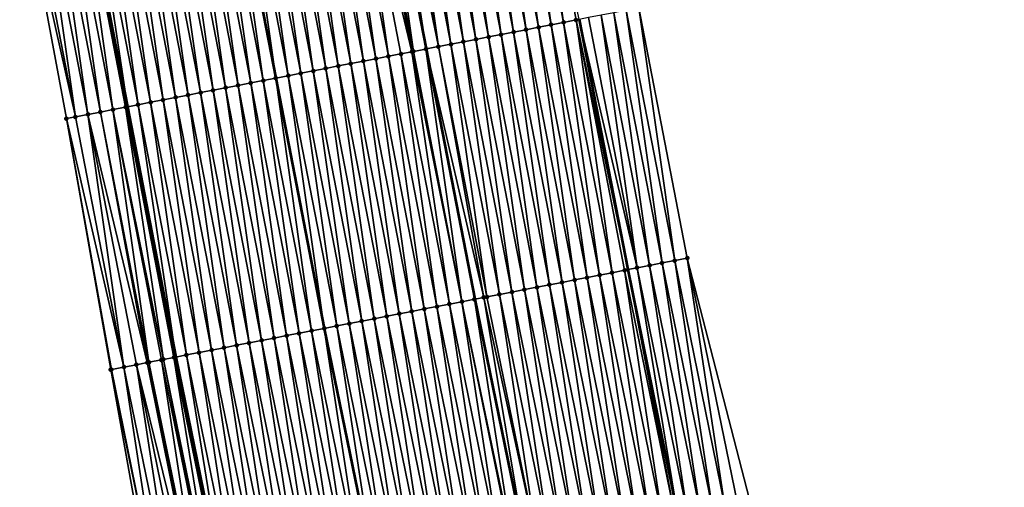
# Model space of a CAD drawing. Header units: feet. Extents: x 2010743 to 2022806, y 818705 to 837694.
# Tile 262 of 531: x 2011586 to 2011663, y 827148 to 827185. Entities that reach past the tile are written whole.
import ezdxf

# ---------------------------------------------------------------- set-up
doc = ezdxf.new("R2010")
doc.units = ezdxf.units.FT
doc.header["$MEASUREMENT"] = 0
for name, color, linetype, lineweight in [('EP_Travel Lane', 172, 'Continuous', 53), ('Road Shots', 141, 'Continuous', 100), ('STRIPING', 60, 'Continuous', 53)]:
    doc.layers.add(name, color=color, linetype=linetype, lineweight=lineweight)
doc.layers.add('I-77-MM17-21_NB-Surface-Border', color=7, linetype='Continuous')
doc.layers.add('I-77-MM17-21_NB-Surface-TIN', color=7, linetype='Continuous')

msp = doc.modelspace()

# ---------------------------------------------------------------- linework, layer by layer
at = {"layer": 'EP_Travel Lane'}
for points in [[(2011590.699, 827197.787, 308.857), (2011594.501, 827178.152, 308.927), (2011598.303, 827158.517, 309.03), (2011602.36, 827138.688, 309.163), (2011606.503, 827119.122, 309.254), (2011610.647, 827099.556, 309.327), (2011614.791, 827079.99, 309.429), (2011619.12, 827060.286, 309.511), (2011623.511, 827040.774, 309.605), (2011627.903, 827021.262, 309.704), (2011632.294, 827001.751, 309.817), (2011636.887, 826982.094, 309.949)], [(2011629.944, 827185.01, 307.612), (2011633.739, 827165.374, 307.692), (2011637.659, 827146.158, 307.79), (2011641.804, 827126.592, 307.878), (2011645.949, 827107.027, 307.952), (2011650.094, 827087.461, 308.005), (2011654.343, 827068.205, 308.069), (2011658.755, 827048.698, 308.168), (2011663.166, 827029.191, 308.301), (2011667.577, 827009.684, 308.413), (2011672.066, 826990.504, 308.543), (2011676.72, 826971.054, 308.692), (2011681.374, 826951.603, 308.812), (2011686.028, 826932.153, 308.937), (2011690.766, 826913.032, 309.066), (2011695.683, 826893.646, 309.207), (2011700.601, 826874.26, 309.296), (2011705.518, 826854.875, 309.43), (2011710.613, 826835.869, 309.57), (2011715.809, 826816.556, 309.724), (2011721.005, 826797.243, 309.898), (2011726.201, 826777.931, 310.083), (2011731.536, 826758.927, 310.227), (2011736.96, 826739.678, 310.427)]]:
    msp.add_polyline3d(points, dxfattribs=at)
at = {"layer": 'I-77-MM17-21_NB-Surface-Border', "color": 3, "linetype": 'Continuous', "lineweight": -3}
for points in [[(2011631.301, 826980.758, 310.149), (2011627.126, 827000.589, 310.004), (2011622.495, 827020.046, 309.922), (2011617.872, 827039.506, 309.841), (2011613.579, 827059.04, 309.745), (2011609.284, 827078.825, 309.672), (2011605.03, 827098.367, 309.588), (2011600.798, 827117.914, 309.5), (2011596.779, 827137.507, 309.381), (2011593.201, 827157.53, 309.212), (2011589.723, 827177.227, 309.091), (2011586.054, 827196.888, 309.034)], [(2011634.606, 827185.912, 307.44), (2011638.408, 827166.277, 307.495), (2011643.299, 827147.352, 307.569), (2011647.443, 827127.786, 307.65), (2011651.587, 827108.22, 307.729), (2011655.731, 827088.654, 307.831), (2011659.95, 827069.466, 307.927), (2011663.365, 827049.735, 308.039), (2011667.756, 827030.223, 308.135), (2011670.196, 827010.273, 308.303), (2011675.644, 826991.36, 308.422), (2011680.299, 826971.91, 308.562), (2011685.927, 826952.692, 308.625), (2011690.582, 826933.242, 308.735), (2011695.31, 826914.183, 308.854), (2011701.196, 826895.043, 308.969), (2011706.113, 826875.657, 309.056), (2011711.03, 826856.271, 309.201), (2011716.1, 826837.343, 309.366), (2011720.33, 826817.771, 309.541), (2011725.526, 826798.459, 309.729), (2011730.722, 826779.146, 309.93), (2011735.081, 826759.925, 310.12), (2011740.505, 826740.675, 310.332)]]:
    msp.add_polyline3d(points, dxfattribs=at)
at = {"layer": 'I-77-MM17-21_NB-Surface-TIN', "color": 128, "linetype": 'Continuous', "lineweight": -3}
for points in [[(2011627.733, 827184.583, 307.709), (2011624.913, 827204.408, 307.6), (2011623.931, 827204.218, 307.64)], [(2011628.715, 827184.773, 307.668), (2011625.895, 827204.598, 307.559), (2011624.913, 827204.408, 307.6)], [(2011627.733, 827184.583, 307.709), (2011628.715, 827184.773, 307.668), (2011624.913, 827204.408, 307.6)], [(2011629.697, 827184.963, 307.62), (2011629.944, 827185.01, 307.612), (2011625.895, 827204.598, 307.559)], [(2011628.715, 827184.773, 307.668), (2011629.697, 827184.963, 307.62), (2011625.895, 827204.598, 307.559)], [(2011623.806, 827183.823, 307.859), (2011620.986, 827203.648, 307.755), (2011620.004, 827203.458, 307.789)], [(2011624.788, 827184.013, 307.825), (2011621.968, 827203.838, 307.719), (2011620.986, 827203.648, 307.755)], [(2011623.806, 827183.823, 307.859), (2011624.788, 827184.013, 307.825), (2011620.986, 827203.648, 307.755)], [(2011625.77, 827184.203, 307.788), (2011622.949, 827204.028, 307.679), (2011621.968, 827203.838, 307.719)], [(2011624.788, 827184.013, 307.825), (2011625.77, 827184.203, 307.788), (2011621.968, 827203.838, 307.719)], [(2011626.752, 827184.393, 307.748), (2011623.931, 827204.218, 307.64), (2011622.949, 827204.028, 307.679)], [(2011625.77, 827184.203, 307.788), (2011626.752, 827184.393, 307.748), (2011622.949, 827204.028, 307.679)], [(2011626.752, 827184.393, 307.748), (2011627.733, 827184.583, 307.709), (2011623.931, 827204.218, 307.64)], [(2011619.879, 827183.063, 308.008), (2011617.059, 827202.888, 307.893), (2011616.077, 827202.698, 307.933)], [(2011620.861, 827183.253, 307.969), (2011618.04, 827203.078, 307.856), (2011617.059, 827202.888, 307.893)], [(2011619.879, 827183.063, 308.008), (2011620.861, 827183.253, 307.969), (2011617.059, 827202.888, 307.893)], [(2011621.843, 827183.443, 307.933), (2011619.022, 827203.268, 307.822), (2011618.04, 827203.078, 307.856)], [(2011620.861, 827183.253, 307.969), (2011621.843, 827183.443, 307.933), (2011618.04, 827203.078, 307.856)], [(2011622.824, 827183.633, 307.895), (2011620.004, 827203.458, 307.789), (2011619.022, 827203.268, 307.822)], [(2011621.843, 827183.443, 307.933), (2011622.824, 827183.633, 307.895), (2011619.022, 827203.268, 307.822)], [(2011622.824, 827183.633, 307.895), (2011623.806, 827183.823, 307.859), (2011620.004, 827203.458, 307.789)], [(2011616.817, 827182.47, 308.136), (2011613.132, 827202.128, 308.045), (2011612.15, 827201.938, 308.08)], [(2011616.934, 827182.493, 308.132), (2011614.113, 827202.318, 308.011), (2011613.132, 827202.128, 308.045)], [(2011616.817, 827182.47, 308.136), (2011616.934, 827182.493, 308.132), (2011613.132, 827202.128, 308.045)], [(2011617.915, 827182.683, 308.094), (2011614.125, 827202.32, 308.011), (2011614.113, 827202.318, 308.011)], [(2011616.934, 827182.493, 308.132), (2011617.915, 827182.683, 308.094), (2011614.113, 827202.318, 308.011)], [(2011614.849, 827202.46, 307.987), (2011614.125, 827202.32, 308.011), (2011617.941, 827182.688, 308.093)], [(2011617.915, 827182.683, 308.094), (2011617.941, 827182.688, 308.093), (2011614.125, 827202.32, 308.011)], [(2011618.897, 827182.873, 308.055), (2011615.095, 827202.508, 307.977), (2011614.849, 827202.46, 307.987)], [(2011618.897, 827182.873, 308.055), (2011614.849, 827202.46, 307.987), (2011617.941, 827182.688, 308.093)], [(2011618.897, 827182.873, 308.055), (2011616.077, 827202.698, 307.933), (2011615.095, 827202.508, 307.977)], [(2011618.897, 827182.873, 308.055), (2011619.879, 827183.063, 308.008), (2011616.077, 827202.698, 307.933)], [(2011611.043, 827181.353, 308.332), (2011608.223, 827201.178, 308.214), (2011607.241, 827200.988, 308.246)], [(2011612.025, 827181.543, 308.299), (2011609.204, 827201.368, 308.178), (2011608.223, 827201.178, 308.214)], [(2011611.043, 827181.353, 308.332), (2011612.025, 827181.543, 308.299), (2011608.223, 827201.178, 308.214)], [(2011613.007, 827181.733, 308.263), (2011610.186, 827201.558, 308.143), (2011609.204, 827201.368, 308.178)], [(2011612.025, 827181.543, 308.299), (2011613.007, 827181.733, 308.263), (2011609.204, 827201.368, 308.178)], [(2011613.988, 827181.923, 308.23), (2011611.168, 827201.748, 308.11), (2011610.186, 827201.558, 308.143)], [(2011613.007, 827181.733, 308.263), (2011613.988, 827181.923, 308.23), (2011610.186, 827201.558, 308.143)], [(2011614.97, 827182.113, 308.194), (2011612.15, 827201.938, 308.08), (2011611.168, 827201.748, 308.11)], [(2011613.988, 827181.923, 308.23), (2011614.97, 827182.113, 308.194), (2011611.168, 827201.748, 308.11)], [(2011615.952, 827182.303, 308.163), (2011616.817, 827182.47, 308.136), (2011612.15, 827201.938, 308.08)], [(2011614.97, 827182.113, 308.194), (2011615.952, 827182.303, 308.163), (2011612.15, 827201.938, 308.08)], [(2011607.116, 827180.593, 308.488), (2011604.295, 827200.418, 308.357), (2011603.314, 827200.228, 308.4)], [(2011608.098, 827180.783, 308.442), (2011605.277, 827200.608, 308.317), (2011604.295, 827200.418, 308.357)], [(2011607.116, 827180.593, 308.488), (2011608.098, 827180.783, 308.442), (2011604.295, 827200.418, 308.357)], [(2011609.079, 827180.973, 308.403), (2011606.259, 827200.798, 308.279), (2011605.277, 827200.608, 308.317)], [(2011608.098, 827180.783, 308.442), (2011609.079, 827180.973, 308.403), (2011605.277, 827200.608, 308.317)], [(2011610.061, 827181.163, 308.367), (2011607.241, 827200.988, 308.246), (2011606.259, 827200.798, 308.279)], [(2011609.079, 827180.973, 308.403), (2011610.061, 827181.163, 308.367), (2011606.259, 827200.798, 308.279)], [(2011610.061, 827181.163, 308.367), (2011611.043, 827181.353, 308.332), (2011607.241, 827200.988, 308.246)], [(2011603.189, 827179.833, 308.622), (2011600.368, 827199.658, 308.505), (2011599.387, 827199.468, 308.544)], [(2011604.17, 827180.023, 308.587), (2011601.35, 827199.848, 308.469), (2011600.368, 827199.658, 308.505)], [(2011603.189, 827179.833, 308.622), (2011604.17, 827180.023, 308.587), (2011600.368, 827199.658, 308.505)], [(2011605.152, 827180.213, 308.553), (2011602.332, 827200.038, 308.432), (2011601.35, 827199.848, 308.469)], [(2011604.17, 827180.023, 308.587), (2011605.152, 827180.213, 308.553), (2011601.35, 827199.848, 308.469)], [(2011603.314, 827200.228, 308.4), (2011602.332, 827200.038, 308.432), (2011606.134, 827180.403, 308.52)], [(2011605.152, 827180.213, 308.553), (2011606.134, 827180.403, 308.52), (2011602.332, 827200.038, 308.432)], [(2011607.116, 827180.593, 308.488), (2011603.314, 827200.228, 308.4), (2011606.134, 827180.403, 308.52)], [(2011599.262, 827179.073, 308.759), (2011596.441, 827198.898, 308.655), (2011595.459, 827198.708, 308.689)], [(2011600.243, 827179.263, 308.727), (2011597.423, 827199.088, 308.619), (2011596.441, 827198.898, 308.655)], [(2011599.262, 827179.073, 308.759), (2011600.243, 827179.263, 308.727), (2011596.441, 827198.898, 308.655)], [(2011601.225, 827179.453, 308.692), (2011598.405, 827199.278, 308.582), (2011597.423, 827199.088, 308.619)], [(2011600.243, 827179.263, 308.727), (2011601.225, 827179.453, 308.692), (2011597.423, 827199.088, 308.619)], [(2011602.207, 827179.643, 308.658), (2011599.387, 827199.468, 308.544), (2011598.405, 827199.278, 308.582)], [(2011601.225, 827179.453, 308.692), (2011602.207, 827179.643, 308.658), (2011598.405, 827199.278, 308.582)], [(2011602.207, 827179.643, 308.658), (2011603.189, 827179.833, 308.622), (2011599.387, 827199.468, 308.544)], [(2011595.334, 827178.313, 308.903), (2011592.514, 827198.138, 308.803), (2011591.532, 827197.948, 308.835)], [(2011596.316, 827178.503, 308.866), (2011593.496, 827198.328, 308.761), (2011592.514, 827198.138, 308.803)], [(2011595.334, 827178.313, 308.903), (2011596.316, 827178.503, 308.866), (2011592.514, 827198.138, 308.803)], [(2011597.298, 827178.693, 308.831), (2011594.478, 827198.518, 308.723), (2011593.496, 827198.328, 308.761)], [(2011596.316, 827178.503, 308.866), (2011597.298, 827178.693, 308.831), (2011593.496, 827198.328, 308.761)], [(2011598.28, 827178.883, 308.795), (2011595.459, 827198.708, 308.689), (2011594.478, 827198.518, 308.723)], [(2011597.298, 827178.693, 308.831), (2011598.28, 827178.883, 308.795), (2011594.478, 827198.518, 308.723)], [(2011598.28, 827178.883, 308.795), (2011599.262, 827179.073, 308.759), (2011595.459, 827198.708, 308.689)], [(2011591.407, 827177.553, 309.035), (2011588.587, 827197.379, 308.935), (2011587.605, 827197.189, 308.977)], [(2011592.389, 827177.743, 308.999), (2011589.569, 827197.569, 308.898), (2011588.587, 827197.379, 308.935)], [(2011591.407, 827177.553, 309.035), (2011592.389, 827177.743, 308.999), (2011588.587, 827197.379, 308.935)], [(2011593.371, 827177.933, 308.968), (2011590.55, 827197.758, 308.861), (2011589.569, 827197.569, 308.898)], [(2011592.389, 827177.743, 308.999), (2011593.371, 827177.933, 308.968), (2011589.569, 827197.569, 308.898)], [(2011594.353, 827178.123, 308.931), (2011590.699, 827197.787, 308.857), (2011590.55, 827197.758, 308.861)], [(2011593.371, 827177.933, 308.968), (2011594.353, 827178.123, 308.931), (2011590.55, 827197.758, 308.861)], [(2011591.532, 827197.948, 308.835), (2011590.699, 827197.787, 308.857), (2011594.501, 827178.152, 308.927)], [(2011594.353, 827178.123, 308.931), (2011594.501, 827178.152, 308.927), (2011590.699, 827197.787, 308.857)], [(2011595.334, 827178.313, 308.903), (2011591.532, 827197.948, 308.835), (2011594.501, 827178.152, 308.927)], [(2011590.425, 827177.363, 309.066), (2011586.623, 827196.999, 309.012), (2011586.054, 827196.888, 309.034)], [(2011590.425, 827177.363, 309.066), (2011586.054, 827196.888, 309.034), (2011589.723, 827177.227, 309.091)], [(2011590.425, 827177.363, 309.066), (2011587.605, 827197.189, 308.977), (2011586.623, 827196.999, 309.012)], [(2011590.425, 827177.363, 309.066), (2011591.407, 827177.553, 309.035), (2011587.605, 827197.189, 308.977)], [(2011637.426, 827166.087, 307.54), (2011634.606, 827185.912, 307.44), (2011633.624, 827185.722, 307.486)], [(2011637.426, 827166.087, 307.54), (2011638.408, 827166.277, 307.495), (2011634.606, 827185.912, 307.44)], [(2011632.517, 827165.137, 307.753), (2011629.697, 827184.963, 307.62), (2011628.715, 827184.773, 307.668)], [(2011629.697, 827184.963, 307.62), (2011633.739, 827165.374, 307.692), (2011629.944, 827185.01, 307.612)], [(2011633.499, 827165.327, 307.699), (2011633.739, 827165.374, 307.692), (2011629.697, 827184.963, 307.62)], [(2011632.517, 827165.137, 307.753), (2011633.499, 827165.327, 307.699), (2011629.697, 827184.963, 307.62)], [(2011634.481, 827165.517, 307.67), (2011630.679, 827185.153, 307.588), (2011629.944, 827185.01, 307.612)], [(2011634.481, 827165.517, 307.67), (2011629.944, 827185.01, 307.612), (2011633.739, 827165.374, 307.692)], [(2011634.481, 827165.517, 307.67), (2011631.661, 827185.343, 307.556), (2011630.679, 827185.153, 307.588)], [(2011635.463, 827165.707, 307.627), (2011632.642, 827185.532, 307.521), (2011631.661, 827185.343, 307.556)], [(2011634.481, 827165.517, 307.67), (2011635.463, 827165.707, 307.627), (2011631.661, 827185.343, 307.556)], [(2011636.444, 827165.897, 307.584), (2011633.624, 827185.722, 307.486), (2011632.642, 827185.532, 307.521)], [(2011635.463, 827165.707, 307.627), (2011636.444, 827165.897, 307.584), (2011632.642, 827185.532, 307.521)], [(2011636.444, 827165.897, 307.584), (2011637.426, 827166.087, 307.54), (2011633.624, 827185.722, 307.486)], [(2011628.59, 827164.378, 307.91), (2011625.77, 827184.203, 307.788), (2011624.788, 827184.013, 307.825)], [(2011629.572, 827164.568, 307.874), (2011626.752, 827184.393, 307.748), (2011625.77, 827184.203, 307.788)], [(2011628.59, 827164.378, 307.91), (2011629.572, 827164.568, 307.874), (2011625.77, 827184.203, 307.788)], [(2011630.554, 827164.758, 307.835), (2011627.733, 827184.583, 307.709), (2011626.752, 827184.393, 307.748)], [(2011629.572, 827164.568, 307.874), (2011630.554, 827164.758, 307.835), (2011626.752, 827184.393, 307.748)], [(2011631.536, 827164.948, 307.795), (2011628.715, 827184.773, 307.668), (2011627.733, 827184.583, 307.709)], [(2011630.554, 827164.758, 307.835), (2011631.536, 827164.948, 307.795), (2011627.733, 827184.583, 307.709)], [(2011631.536, 827164.948, 307.795), (2011632.517, 827165.137, 307.753), (2011628.715, 827184.773, 307.668)], [(2011624.663, 827163.618, 308.06), (2011621.843, 827183.443, 307.933), (2011620.861, 827183.253, 307.969)], [(2011625.645, 827163.808, 308.021), (2011622.824, 827183.633, 307.895), (2011621.843, 827183.443, 307.933)], [(2011624.663, 827163.618, 308.06), (2011625.645, 827163.808, 308.021), (2011621.843, 827183.443, 307.933)], [(2011626.627, 827163.998, 307.978), (2011623.806, 827183.823, 307.859), (2011622.824, 827183.633, 307.895)], [(2011625.645, 827163.808, 308.021), (2011626.627, 827163.998, 307.978), (2011622.824, 827183.633, 307.895)], [(2011627.608, 827164.188, 307.945), (2011624.788, 827184.013, 307.825), (2011623.806, 827183.823, 307.859)], [(2011626.627, 827163.998, 307.978), (2011627.608, 827164.188, 307.945), (2011623.806, 827183.823, 307.859)], [(2011627.608, 827164.188, 307.945), (2011628.59, 827164.378, 307.91), (2011624.788, 827184.013, 307.825)], [(2011620.736, 827162.858, 308.23), (2011617.915, 827182.683, 308.094), (2011616.934, 827182.493, 308.132)], [(2011621.718, 827163.048, 308.188), (2011617.941, 827182.688, 308.093), (2011617.915, 827182.683, 308.094)], [(2011620.736, 827162.858, 308.23), (2011621.718, 827163.048, 308.188), (2011617.915, 827182.683, 308.094)], [(2011622.449, 827163.189, 308.165), (2011618.897, 827182.873, 308.055), (2011617.941, 827182.688, 308.093)], [(2011622.449, 827163.189, 308.165), (2011617.941, 827182.688, 308.093), (2011621.757, 827163.055, 308.187)], [(2011621.718, 827163.048, 308.188), (2011621.757, 827163.055, 308.187), (2011617.941, 827182.688, 308.093)], [(2011622.699, 827163.238, 308.154), (2011619.879, 827183.063, 308.008), (2011618.897, 827182.873, 308.055)], [(2011622.449, 827163.189, 308.165), (2011622.699, 827163.238, 308.154), (2011618.897, 827182.873, 308.055)], [(2011623.681, 827163.428, 308.101), (2011620.861, 827183.253, 307.969), (2011619.879, 827183.063, 308.008)], [(2011622.699, 827163.238, 308.154), (2011623.681, 827163.428, 308.101), (2011619.879, 827183.063, 308.008)], [(2011623.681, 827163.428, 308.101), (2011624.663, 827163.618, 308.06), (2011620.861, 827183.253, 307.969)], [(2011616.809, 827162.098, 308.364), (2011613.988, 827181.923, 308.23), (2011613.007, 827181.733, 308.263)], [(2011617.79, 827162.288, 308.329), (2011614.97, 827182.113, 308.194), (2011613.988, 827181.923, 308.23)], [(2011616.809, 827162.098, 308.364), (2011617.79, 827162.288, 308.329), (2011613.988, 827181.923, 308.23)], [(2011618.772, 827162.478, 308.293), (2011615.952, 827182.303, 308.163), (2011614.97, 827182.113, 308.194)], [(2011617.79, 827162.288, 308.329), (2011618.772, 827162.478, 308.293), (2011614.97, 827182.113, 308.194)], [(2011619.754, 827162.668, 308.263), (2011616.817, 827182.47, 308.136), (2011615.952, 827182.303, 308.163)], [(2011618.772, 827162.478, 308.293), (2011619.754, 827162.668, 308.263), (2011615.952, 827182.303, 308.163)], [(2011620.736, 827162.858, 308.23), (2011616.934, 827182.493, 308.132), (2011616.817, 827182.47, 308.136)], [(2011619.754, 827162.668, 308.263), (2011620.736, 827162.858, 308.23), (2011616.817, 827182.47, 308.136)], [(2011612.882, 827161.338, 308.504), (2011610.061, 827181.163, 308.367), (2011609.079, 827180.973, 308.403)], [(2011613.863, 827161.528, 308.466), (2011611.043, 827181.353, 308.332), (2011610.061, 827181.163, 308.367)], [(2011612.882, 827161.338, 308.504), (2011613.863, 827161.528, 308.466), (2011610.061, 827181.163, 308.367)], [(2011614.845, 827161.718, 308.433), (2011612.025, 827181.543, 308.299), (2011611.043, 827181.353, 308.332)], [(2011613.863, 827161.528, 308.466), (2011614.845, 827161.718, 308.433), (2011611.043, 827181.353, 308.332)], [(2011615.827, 827161.908, 308.403), (2011613.007, 827181.733, 308.263), (2011612.025, 827181.543, 308.299)], [(2011614.845, 827161.718, 308.433), (2011615.827, 827161.908, 308.403), (2011612.025, 827181.543, 308.299)], [(2011615.827, 827161.908, 308.403), (2011616.809, 827162.098, 308.364), (2011613.007, 827181.733, 308.263)], [(2011608.954, 827160.578, 308.656), (2011606.134, 827180.403, 308.52), (2011605.152, 827180.213, 308.553)], [(2011607.116, 827180.593, 308.488), (2011606.134, 827180.403, 308.52), (2011609.936, 827160.768, 308.62)], [(2011608.954, 827160.578, 308.656), (2011609.936, 827160.768, 308.62), (2011606.134, 827180.403, 308.52)], [(2011610.918, 827160.958, 308.59), (2011608.098, 827180.783, 308.442), (2011607.116, 827180.593, 308.488)], [(2011610.918, 827160.958, 308.59), (2011607.116, 827180.593, 308.488), (2011609.936, 827160.768, 308.62)], [(2011611.9, 827161.148, 308.543), (2011609.079, 827180.973, 308.403), (2011608.098, 827180.783, 308.442)], [(2011610.918, 827160.958, 308.59), (2011611.9, 827161.148, 308.543), (2011608.098, 827180.783, 308.442)], [(2011611.9, 827161.148, 308.543), (2011612.882, 827161.338, 308.504), (2011609.079, 827180.973, 308.403)], [(2011605.027, 827159.818, 308.795), (2011602.207, 827179.643, 308.658), (2011601.225, 827179.453, 308.692)], [(2011606.009, 827160.008, 308.76), (2011603.189, 827179.833, 308.622), (2011602.207, 827179.643, 308.658)], [(2011605.027, 827159.818, 308.795), (2011606.009, 827160.008, 308.76), (2011602.207, 827179.643, 308.658)], [(2011606.991, 827160.198, 308.725), (2011604.17, 827180.023, 308.587), (2011603.189, 827179.833, 308.622)], [(2011606.009, 827160.008, 308.76), (2011606.991, 827160.198, 308.725), (2011603.189, 827179.833, 308.622)], [(2011607.973, 827160.388, 308.687), (2011605.152, 827180.213, 308.553), (2011604.17, 827180.023, 308.587)], [(2011606.991, 827160.198, 308.725), (2011607.973, 827160.388, 308.687), (2011604.17, 827180.023, 308.587)], [(2011607.973, 827160.388, 308.687), (2011608.954, 827160.578, 308.656), (2011605.152, 827180.213, 308.553)], [(2011601.1, 827159.058, 308.931), (2011598.28, 827178.883, 308.795), (2011597.298, 827178.693, 308.831)], [(2011602.082, 827159.248, 308.896), (2011599.262, 827179.073, 308.759), (2011598.28, 827178.883, 308.795)], [(2011601.1, 827159.058, 308.931), (2011602.082, 827159.248, 308.896), (2011598.28, 827178.883, 308.795)], [(2011603.064, 827159.438, 308.859), (2011600.243, 827179.263, 308.727), (2011599.262, 827179.073, 308.759)], [(2011602.082, 827159.248, 308.896), (2011603.064, 827159.438, 308.859), (2011599.262, 827179.073, 308.759)], [(2011604.045, 827159.628, 308.828), (2011601.225, 827179.453, 308.692), (2011600.243, 827179.263, 308.727)], [(2011603.064, 827159.438, 308.859), (2011604.045, 827159.628, 308.828), (2011600.243, 827179.263, 308.727)], [(2011604.045, 827159.628, 308.828), (2011605.027, 827159.818, 308.795), (2011601.225, 827179.453, 308.692)], [(2011597.323, 827158.327, 309.063), (2011594.353, 827178.123, 308.931), (2011593.371, 827177.933, 308.968)], [(2011598.155, 827158.488, 309.035), (2011594.501, 827178.152, 308.927), (2011594.353, 827178.123, 308.931)], [(2011597.323, 827158.327, 309.063), (2011598.155, 827158.488, 309.035), (2011594.353, 827178.123, 308.931)], [(2011595.334, 827178.313, 308.903), (2011594.501, 827178.152, 308.927), (2011598.303, 827158.517, 309.03)], [(2011598.155, 827158.488, 309.035), (2011598.303, 827158.517, 309.03), (2011594.501, 827178.152, 308.927)], [(2011599.137, 827158.678, 309.007), (2011596.316, 827178.503, 308.866), (2011595.334, 827178.313, 308.903)], [(2011599.137, 827158.678, 309.007), (2011595.334, 827178.313, 308.903), (2011598.303, 827158.517, 309.03)], [(2011600.118, 827158.868, 308.971), (2011597.298, 827178.693, 308.831), (2011596.316, 827178.503, 308.866)], [(2011599.137, 827158.678, 309.007), (2011600.118, 827158.868, 308.971), (2011596.316, 827178.503, 308.866)], [(2011600.118, 827158.868, 308.971), (2011601.1, 827159.058, 308.931), (2011597.298, 827178.693, 308.831)], [(2011594.228, 827157.728, 309.175), (2011590.425, 827177.363, 309.066), (2011589.723, 827177.227, 309.091)], [(2011594.228, 827157.728, 309.175), (2011591.407, 827177.553, 309.035), (2011590.425, 827177.363, 309.066)], [(2011596.058, 827158.082, 309.106), (2011592.389, 827177.743, 308.999), (2011591.407, 827177.553, 309.035)], [(2011594.228, 827157.728, 309.175), (2011595.209, 827157.918, 309.146), (2011591.407, 827177.553, 309.035)], [(2011595.209, 827157.918, 309.146), (2011596.058, 827158.082, 309.106), (2011591.407, 827177.553, 309.035)], [(2011596.191, 827158.108, 309.099), (2011593.371, 827177.933, 308.968), (2011592.389, 827177.743, 308.999)], [(2011596.058, 827158.082, 309.106), (2011596.191, 827158.108, 309.099), (2011592.389, 827177.743, 308.999)], [(2011596.191, 827158.108, 309.099), (2011597.173, 827158.298, 309.065), (2011593.371, 827177.933, 308.968)], [(2011597.173, 827158.298, 309.065), (2011597.323, 827158.327, 309.063), (2011593.371, 827177.933, 308.968)], [(2011593.246, 827157.538, 309.21), (2011589.723, 827177.227, 309.091), (2011593.201, 827157.53, 309.212)], [(2011593.246, 827157.538, 309.21), (2011594.228, 827157.728, 309.175), (2011589.723, 827177.227, 309.091)], [(2011638.407, 827146.316, 307.767), (2011635.463, 827165.707, 307.627), (2011634.481, 827165.517, 307.67)], [(2011639.386, 827146.523, 307.736), (2011636.444, 827165.897, 307.584), (2011635.463, 827165.707, 307.627)], [(2011638.407, 827146.316, 307.767), (2011639.386, 827146.523, 307.736), (2011635.463, 827165.707, 307.627)], [(2011640.364, 827146.73, 307.697), (2011637.426, 827166.087, 307.54), (2011636.444, 827165.897, 307.584)], [(2011639.386, 827146.523, 307.736), (2011640.364, 827146.73, 307.697), (2011636.444, 827165.897, 307.584)], [(2011641.342, 827146.937, 307.649), (2011638.408, 827166.277, 307.495), (2011637.426, 827166.087, 307.54)], [(2011640.364, 827146.73, 307.697), (2011641.342, 827146.937, 307.649), (2011637.426, 827166.087, 307.54)], [(2011641.342, 827146.937, 307.649), (2011642.321, 827147.144, 307.609), (2011638.408, 827166.277, 307.495)], [(2011642.321, 827147.144, 307.609), (2011643.299, 827147.352, 307.569), (2011638.408, 827166.277, 307.495)], [(2011634.494, 827145.488, 307.924), (2011631.536, 827164.948, 307.795), (2011630.554, 827164.758, 307.835)], [(2011635.472, 827145.695, 307.88), (2011632.517, 827165.137, 307.753), (2011631.536, 827164.948, 307.795)], [(2011634.494, 827145.488, 307.924), (2011635.472, 827145.695, 307.88), (2011631.536, 827164.948, 307.795)], [(2011636.451, 827145.902, 307.84), (2011633.499, 827165.327, 307.699), (2011632.517, 827165.137, 307.753)], [(2011635.472, 827145.695, 307.88), (2011636.451, 827145.902, 307.84), (2011632.517, 827165.137, 307.753)], [(2011637.429, 827146.109, 307.797), (2011633.739, 827165.374, 307.692), (2011633.499, 827165.327, 307.699)], [(2011636.451, 827145.902, 307.84), (2011637.429, 827146.109, 307.797), (2011633.499, 827165.327, 307.699)], [(2011634.481, 827165.517, 307.67), (2011633.739, 827165.374, 307.692), (2011637.659, 827146.158, 307.79)], [(2011637.429, 827146.109, 307.797), (2011637.659, 827146.158, 307.79), (2011633.739, 827165.374, 307.692)], [(2011638.407, 827146.316, 307.767), (2011634.481, 827165.517, 307.67), (2011637.659, 827146.158, 307.79)], [(2011630.581, 827144.66, 308.064), (2011627.608, 827164.188, 307.945), (2011626.627, 827163.998, 307.978)], [(2011631.559, 827144.867, 308.029), (2011628.59, 827164.378, 307.91), (2011627.608, 827164.188, 307.945)], [(2011630.581, 827144.66, 308.064), (2011631.559, 827144.867, 308.029), (2011627.608, 827164.188, 307.945)], [(2011632.537, 827145.074, 307.995), (2011629.572, 827164.568, 307.874), (2011628.59, 827164.378, 307.91)], [(2011631.559, 827144.867, 308.029), (2011632.537, 827145.074, 307.995), (2011628.59, 827164.378, 307.91)], [(2011633.516, 827145.281, 307.958), (2011630.554, 827164.758, 307.835), (2011629.572, 827164.568, 307.874)], [(2011632.537, 827145.074, 307.995), (2011633.516, 827145.281, 307.958), (2011629.572, 827164.568, 307.874)], [(2011633.516, 827145.281, 307.958), (2011634.494, 827145.488, 307.924), (2011630.554, 827164.758, 307.835)], [(2011626.667, 827143.832, 308.232), (2011623.681, 827163.428, 308.101), (2011622.699, 827163.238, 308.154)], [(2011627.646, 827144.039, 308.18), (2011624.663, 827163.618, 308.06), (2011623.681, 827163.428, 308.101)], [(2011626.667, 827143.832, 308.232), (2011627.646, 827144.039, 308.18), (2011623.681, 827163.428, 308.101)], [(2011628.624, 827144.246, 308.141), (2011625.645, 827163.808, 308.021), (2011624.663, 827163.618, 308.06)], [(2011627.646, 827144.039, 308.18), (2011628.624, 827144.246, 308.141), (2011624.663, 827163.618, 308.06)], [(2011629.602, 827144.453, 308.105), (2011626.627, 827163.998, 307.978), (2011625.645, 827163.808, 308.021)], [(2011628.624, 827144.246, 308.141), (2011629.602, 827144.453, 308.105), (2011625.645, 827163.808, 308.021)], [(2011629.602, 827144.453, 308.105), (2011630.581, 827144.66, 308.064), (2011626.627, 827163.998, 307.978)], [(2011622.754, 827143.004, 308.379), (2011619.754, 827162.668, 308.263), (2011618.772, 827162.478, 308.293)], [(2011623.732, 827143.211, 308.347), (2011620.736, 827162.858, 308.23), (2011619.754, 827162.668, 308.263)], [(2011622.754, 827143.004, 308.379), (2011623.732, 827143.211, 308.347), (2011619.754, 827162.668, 308.263)], [(2011624.79, 827143.435, 308.311), (2011621.718, 827163.048, 308.188), (2011620.736, 827162.858, 308.23)], [(2011623.732, 827143.211, 308.347), (2011624.711, 827143.418, 308.314), (2011620.736, 827162.858, 308.23)], [(2011624.711, 827143.418, 308.314), (2011624.79, 827143.435, 308.311), (2011620.736, 827162.858, 308.23)], [(2011625.689, 827143.625, 308.271), (2011621.757, 827163.055, 308.187), (2011621.718, 827163.048, 308.188)], [(2011624.79, 827143.435, 308.311), (2011625.689, 827143.625, 308.271), (2011621.718, 827163.048, 308.188)], [(2011622.449, 827163.189, 308.165), (2011621.757, 827163.055, 308.187), (2011625.731, 827143.634, 308.27)], [(2011625.689, 827143.625, 308.271), (2011625.731, 827143.634, 308.27), (2011621.757, 827163.055, 308.187)], [(2011626.667, 827143.832, 308.232), (2011622.699, 827163.238, 308.154), (2011622.449, 827163.189, 308.165)], [(2011626.667, 827143.832, 308.232), (2011622.449, 827163.189, 308.165), (2011625.731, 827143.634, 308.27)], [(2011618.841, 827142.175, 308.527), (2011615.827, 827161.908, 308.403), (2011614.845, 827161.718, 308.433)], [(2011619.819, 827142.382, 308.492), (2011616.809, 827162.098, 308.364), (2011615.827, 827161.908, 308.403)], [(2011618.841, 827142.175, 308.527), (2011619.819, 827142.382, 308.492), (2011615.827, 827161.908, 308.403)], [(2011620.797, 827142.59, 308.449), (2011617.79, 827162.288, 308.329), (2011616.809, 827162.098, 308.364)], [(2011619.819, 827142.382, 308.492), (2011620.797, 827142.59, 308.449), (2011616.809, 827162.098, 308.364)], [(2011621.776, 827142.797, 308.415), (2011618.772, 827162.478, 308.293), (2011617.79, 827162.288, 308.329)], [(2011620.797, 827142.59, 308.449), (2011621.776, 827142.797, 308.415), (2011617.79, 827162.288, 308.329)], [(2011621.776, 827142.797, 308.415), (2011622.754, 827143.004, 308.379), (2011618.772, 827162.478, 308.293)], [(2011614.927, 827141.347, 308.695), (2011611.9, 827161.148, 308.543), (2011610.918, 827160.958, 308.59)], [(2011615.906, 827141.554, 308.646), (2011612.882, 827161.338, 308.504), (2011611.9, 827161.148, 308.543)], [(2011614.927, 827141.347, 308.695), (2011615.906, 827141.554, 308.646), (2011611.9, 827161.148, 308.543)], [(2011616.884, 827141.761, 308.604), (2011613.863, 827161.528, 308.466), (2011612.882, 827161.338, 308.504)], [(2011615.906, 827141.554, 308.646), (2011616.884, 827141.761, 308.604), (2011612.882, 827161.338, 308.504)], [(2011617.862, 827141.968, 308.563), (2011614.845, 827161.718, 308.433), (2011613.863, 827161.528, 308.466)], [(2011616.884, 827141.761, 308.604), (2011617.862, 827141.968, 308.563), (2011613.863, 827161.528, 308.466)], [(2011617.862, 827141.968, 308.563), (2011618.841, 827142.175, 308.527), (2011614.845, 827161.718, 308.433)], [(2011611.014, 827140.519, 308.84), (2011607.973, 827160.388, 308.687), (2011606.991, 827160.198, 308.725)], [(2011611.992, 827140.726, 308.8), (2011608.954, 827160.578, 308.656), (2011607.973, 827160.388, 308.687)], [(2011611.014, 827140.519, 308.84), (2011611.992, 827140.726, 308.8), (2011607.973, 827160.388, 308.687)], [(2011612.971, 827140.933, 308.765), (2011609.936, 827160.768, 308.62), (2011608.954, 827160.578, 308.656)], [(2011611.992, 827140.726, 308.8), (2011612.971, 827140.933, 308.765), (2011608.954, 827160.578, 308.656)], [(2011610.918, 827160.958, 308.59), (2011609.936, 827160.768, 308.62), (2011613.949, 827141.14, 308.727)], [(2011612.971, 827140.933, 308.765), (2011613.949, 827141.14, 308.727), (2011609.936, 827160.768, 308.62)], [(2011614.927, 827141.347, 308.695), (2011610.918, 827160.958, 308.59), (2011613.949, 827141.14, 308.727)], [(2011607.101, 827139.691, 308.986), (2011604.045, 827159.628, 308.828), (2011603.064, 827159.438, 308.859)], [(2011608.079, 827139.898, 308.95), (2011605.027, 827159.818, 308.795), (2011604.045, 827159.628, 308.828)], [(2011607.101, 827139.691, 308.986), (2011608.079, 827139.898, 308.95), (2011604.045, 827159.628, 308.828)], [(2011609.057, 827140.105, 308.914), (2011606.009, 827160.008, 308.76), (2011605.027, 827159.818, 308.795)], [(2011608.079, 827139.898, 308.95), (2011609.057, 827140.105, 308.914), (2011605.027, 827159.818, 308.795)], [(2011610.036, 827140.312, 308.878), (2011606.991, 827160.198, 308.725), (2011606.009, 827160.008, 308.76)], [(2011609.057, 827140.105, 308.914), (2011610.036, 827140.312, 308.878), (2011606.009, 827160.008, 308.76)], [(2011610.036, 827140.312, 308.878), (2011611.014, 827140.519, 308.84), (2011606.991, 827160.198, 308.725)], [(2011603.187, 827138.863, 309.139), (2011600.118, 827158.868, 308.971), (2011599.137, 827158.678, 309.007)], [(2011604.166, 827139.07, 309.103), (2011601.1, 827159.058, 308.931), (2011600.118, 827158.868, 308.971)], [(2011603.187, 827138.863, 309.139), (2011604.166, 827139.07, 309.103), (2011600.118, 827158.868, 308.971)], [(2011605.144, 827139.277, 309.065), (2011602.082, 827159.248, 308.896), (2011601.1, 827159.058, 308.931)], [(2011604.166, 827139.07, 309.103), (2011605.144, 827139.277, 309.065), (2011601.1, 827159.058, 308.931)], [(2011606.122, 827139.484, 309.023), (2011603.064, 827159.438, 308.859), (2011602.082, 827159.248, 308.896)], [(2011605.144, 827139.277, 309.065), (2011606.122, 827139.484, 309.023), (2011602.082, 827159.248, 308.896)], [(2011606.122, 827139.484, 309.023), (2011607.101, 827139.691, 308.986), (2011603.064, 827159.438, 308.859)], [(2011600.045, 827138.198, 309.255), (2011596.058, 827158.082, 309.106), (2011595.209, 827157.918, 309.146)], [(2011600.045, 827138.198, 309.255), (2011596.191, 827158.108, 309.099), (2011596.058, 827158.082, 309.106)], [(2011600.252, 827138.242, 309.241), (2011597.173, 827158.298, 309.065), (2011596.191, 827158.108, 309.099)], [(2011600.045, 827138.198, 309.255), (2011600.252, 827138.242, 309.241), (2011596.191, 827158.108, 309.099)], [(2011601.231, 827138.449, 309.21), (2011597.323, 827158.327, 309.063), (2011597.173, 827158.298, 309.065)], [(2011600.252, 827138.242, 309.241), (2011601.231, 827138.449, 309.21), (2011597.173, 827158.298, 309.065)], [(2011601.392, 827138.483, 309.211), (2011598.155, 827158.488, 309.035), (2011597.323, 827158.327, 309.063)], [(2011601.231, 827138.449, 309.21), (2011601.392, 827138.483, 309.211), (2011597.323, 827158.327, 309.063)], [(2011602.209, 827138.656, 309.167), (2011598.303, 827158.517, 309.03), (2011598.155, 827158.488, 309.035)], [(2011601.392, 827138.483, 309.211), (2011602.209, 827138.656, 309.167), (2011598.155, 827158.488, 309.035)], [(2011599.137, 827158.678, 309.007), (2011598.303, 827158.517, 309.03), (2011602.36, 827138.688, 309.163)], [(2011602.209, 827138.656, 309.167), (2011602.36, 827138.688, 309.163), (2011598.303, 827158.517, 309.03)], [(2011603.187, 827138.863, 309.139), (2011599.137, 827158.678, 309.007), (2011602.36, 827138.688, 309.163)], [(2011597.317, 827137.62, 309.362), (2011593.246, 827157.538, 309.21), (2011593.201, 827157.53, 309.212)], [(2011597.317, 827137.62, 309.362), (2011593.201, 827157.53, 309.212), (2011596.779, 827137.507, 309.381)], [(2011597.317, 827137.62, 309.362), (2011594.228, 827157.728, 309.175), (2011593.246, 827157.538, 309.21)], [(2011598.296, 827137.827, 309.322), (2011595.209, 827157.918, 309.146), (2011594.228, 827157.728, 309.175)], [(2011597.317, 827137.62, 309.362), (2011598.296, 827137.827, 309.322), (2011594.228, 827157.728, 309.175)], [(2011598.296, 827137.827, 309.322), (2011599.274, 827138.035, 309.292), (2011595.209, 827157.918, 309.146)], [(2011599.274, 827138.035, 309.292), (2011600.045, 827138.198, 309.255), (2011595.209, 827157.918, 309.146)]]:
    msp.add_3dface(points, dxfattribs=at)
at = {"layer": 'Road Shots', "lineweight": 100}
for p in [(2011629.697, 827184.963, 307.62), (2011625.77, 827184.203, 307.788), (2011626.752, 827184.393, 307.748), (2011627.733, 827184.583, 307.709), (2011628.715, 827184.773, 307.668), (2011621.843, 827183.443, 307.933), (2011622.824, 827183.633, 307.895), (2011623.806, 827183.823, 307.859), (2011624.788, 827184.013, 307.825), (2011617.915, 827182.683, 308.094), (2011618.897, 827182.873, 308.055), (2011619.879, 827183.063, 308.008), (2011620.861, 827183.253, 307.969), (2011613.988, 827181.923, 308.23), (2011614.97, 827182.113, 308.194), (2011615.952, 827182.303, 308.163), (2011616.817, 827182.47, 308.136), (2011616.934, 827182.493, 308.132), (2011610.061, 827181.163, 308.367), (2011611.043, 827181.353, 308.332), (2011612.025, 827181.543, 308.299), (2011613.007, 827181.733, 308.263), (2011606.134, 827180.403, 308.52), (2011607.116, 827180.593, 308.488), (2011608.098, 827180.783, 308.442), (2011609.079, 827180.973, 308.403), (2011602.207, 827179.643, 308.658), (2011603.189, 827179.833, 308.622), (2011604.17, 827180.023, 308.587), (2011605.152, 827180.213, 308.553), (2011598.28, 827178.883, 308.795), (2011599.262, 827179.073, 308.759), (2011600.243, 827179.263, 308.727), (2011601.225, 827179.453, 308.692), (2011594.353, 827178.123, 308.931), (2011595.334, 827178.313, 308.903), (2011596.316, 827178.503, 308.866), (2011597.298, 827178.693, 308.831), (2011590.425, 827177.363, 309.066), (2011591.407, 827177.553, 309.035), (2011592.389, 827177.743, 308.999), (2011593.371, 827177.933, 308.968), (2011589.723, 827177.227, 309.091), (2011635.463, 827165.707, 307.627), (2011636.444, 827165.897, 307.584), (2011637.426, 827166.087, 307.54), (2011638.408, 827166.277, 307.495), (2011631.536, 827164.948, 307.795), (2011632.517, 827165.137, 307.753), (2011633.499, 827165.327, 307.699), (2011634.481, 827165.517, 307.67), (2011627.608, 827164.188, 307.945), (2011628.59, 827164.378, 307.91), (2011629.572, 827164.568, 307.874), (2011630.554, 827164.758, 307.835), (2011623.681, 827163.428, 308.101), (2011624.663, 827163.618, 308.06), (2011625.645, 827163.808, 308.021), (2011626.627, 827163.998, 307.978), (2011619.754, 827162.668, 308.263), (2011620.736, 827162.858, 308.23), (2011621.718, 827163.048, 308.188), (2011622.449, 827163.189, 308.165), (2011622.699, 827163.238, 308.154), (2011615.827, 827161.908, 308.403), (2011616.809, 827162.098, 308.364), (2011617.79, 827162.288, 308.329), (2011618.772, 827162.478, 308.293), (2011611.9, 827161.148, 308.543), (2011612.882, 827161.338, 308.504), (2011613.863, 827161.528, 308.466), (2011614.845, 827161.718, 308.433), (2011607.973, 827160.388, 308.687), (2011608.954, 827160.578, 308.656), (2011609.936, 827160.768, 308.62), (2011610.918, 827160.958, 308.59), (2011604.045, 827159.628, 308.828), (2011605.027, 827159.818, 308.795), (2011606.009, 827160.008, 308.76), (2011606.991, 827160.198, 308.725), (2011600.118, 827158.868, 308.971), (2011601.1, 827159.058, 308.931), (2011602.082, 827159.248, 308.896), (2011603.064, 827159.438, 308.859), (2011596.058, 827158.082, 309.106), (2011596.191, 827158.108, 309.099), (2011597.173, 827158.298, 309.065), (2011597.323, 827158.327, 309.063), (2011598.155, 827158.488, 309.035), (2011599.137, 827158.678, 309.007), (2011593.201, 827157.53, 309.212), (2011593.246, 827157.538, 309.21), (2011594.228, 827157.728, 309.175), (2011595.209, 827157.918, 309.146)]:
    msp.add_point(p, dxfattribs=at)
at = {"layer": 'STRIPING'}
for points in [[(2011614.125, 827202.32, 308.011), (2011617.941, 827182.688, 308.093), (2011621.757, 827163.055, 308.187), (2011625.731, 827143.634, 308.27), (2011629.875, 827124.068, 308.37), (2011634.02, 827104.502, 308.404), (2011638.164, 827084.936, 308.472), (2011642.433, 827065.527, 308.557), (2011646.824, 827046.016, 308.65), (2011651.215, 827026.504, 308.765), (2011655.606, 827006.992, 308.879), (2011660.126, 826987.65, 309.004)], [(2011602.332, 827200.038, 308.432), (2011606.134, 827180.403, 308.52), (2011609.936, 827160.768, 308.62), (2011613.949, 827141.14, 308.727), (2011618.093, 827121.575, 308.825), (2011622.237, 827102.009, 308.878), (2011626.381, 827082.443, 308.968), (2011630.68, 827062.885, 309.053), (2011635.072, 827043.373, 309.139), (2011639.463, 827023.862, 309.242), (2011643.854, 827004.35, 309.361), (2011648.412, 826984.849, 309.486)]]:
    msp.add_polyline3d(points, dxfattribs=at)

doc.saveas('drawing.dxf')
